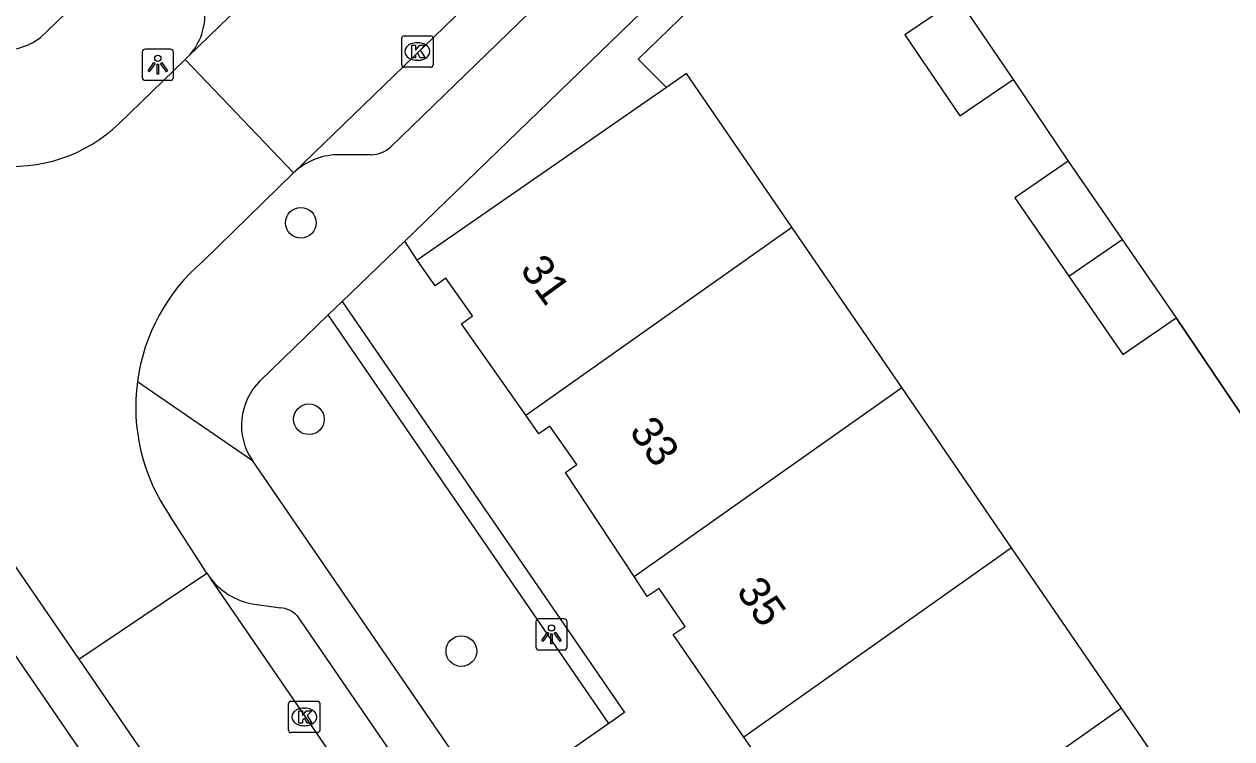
# Model space of a CAD drawing. Extents: x 157466 to 158888, y 383063 to 384677.
# Drawn here: x 158264.63 to 158303.15, y 383888.89 to 383911.68 of the extents above; entities that cross this region are included whole.
import ezdxf

# ---------------------------------------------------------------- set-up
doc = ezdxf.new("R2010")
doc.units = 0
for name, color, linetype in [('IMGEO_Boom', 7, 'Continuous'), ('IMGEO_Groenvoorziening', 7, 'Continuous'), ('IMGEO_Hek', 7, 'Continuous'), ('IMGEO_Kolk', 7, 'Continuous'), ('IMGEO_Lichtpunt', 7, 'Continuous'), ('IMGEO_Muur', 7, 'Continuous'), ('IMGEO_Pand', 7, 'Continuous'), ('IMGEO_Pand_nummerreeks', 7, 'Continuous'), ('IMGEO_Rijbaan_lokaal_open', 7, 'Continuous'), ('IMGEO_Voetpad_open', 7, 'Continuous')]:
    doc.layers.add(name, color=color, linetype=linetype)

msp = doc.modelspace()

# ---------------------------------------------------------------- linework, layer by layer
at = {"layer": 'IMGEO_Boom'}
for centre in [(158273.459, 383905.347), (158273.717, 383899.079), (158278.579, 383891.684)]:
    msp.add_circle(centre, 0.489, dxfattribs=at)
at = {"layer": 'IMGEO_Groenvoorziening'}
msp.add_lwpolyline([(158283.288, 383889.379), (158274.335, 383902.411)], dxfattribs=at)
at = {"layer": 'IMGEO_Hek'}
for points in [[(158285.12, 383909.66), (158284.22, 383910.566)], [(158296.182, 383909.923), (158297.931, 383907.308)], [(158304.929, 383897.056), (158301.374, 383902.312)]]:
    msp.add_lwpolyline(points, dxfattribs=at)
at = {"layer": 'IMGEO_Kolk'}
for p, q in [((158276.676, 383910.384), (158276.676, 383911.236)), ((158276.751, 383911.31), (158277.603, 383911.31)), ((158277.164, 383911.09), (158277.189, 383911.09)), ((158277.677, 383911.236), (158277.677, 383910.384)), ((158277.603, 383910.31), (158276.751, 383910.31)), ((158277.187, 383910.53), (158277.162, 383910.53)), ((158273.069, 383889.158), (158273.069, 383890.01)), ((158273.144, 383890.084), (158273.996, 383890.084)), ((158274.07, 383890.01), (158274.07, 383889.158)), ((158273.557, 383889.864), (158273.582, 383889.864)), ((158273.58, 383889.304), (158273.555, 383889.304)), ((158273.996, 383889.084), (158273.144, 383889.084))]:
    msp.add_line(p, q, dxfattribs=at)
for points in [[(158276.676, 383910.384), (158276.676, 383911.236)], [(158276.751, 383911.31), (158277.603, 383911.31)], [(158277.677, 383911.236), (158277.677, 383910.384)], [(158276.997, 383911.01), (158277.12, 383911.01), (158277.12, 383910.859), (158277.25, 383911.01), (158277.414, 383911.01), (158277.268, 383910.859), (158277.421, 383910.61), (158277.269, 383910.61), (158277.184, 383910.774), (158277.12, 383910.707), (158277.12, 383910.61), (158276.997, 383910.61), (158276.997, 383911.01)], [(158277.603, 383910.31), (158276.751, 383910.31)], [(158273.069, 383889.158), (158273.069, 383890.01)], [(158273.144, 383890.084), (158273.996, 383890.084)], [(158274.07, 383890.01), (158274.07, 383889.158)], [(158273.39, 383889.784), (158273.513, 383889.784), (158273.513, 383889.633), (158273.643, 383889.784), (158273.807, 383889.784), (158273.661, 383889.633), (158273.814, 383889.384), (158273.662, 383889.384), (158273.577, 383889.548), (158273.513, 383889.481), (158273.513, 383889.384), (158273.39, 383889.384), (158273.39, 383889.784)], [(158273.996, 383889.084), (158273.144, 383889.084)]]:
    msp.add_lwpolyline(points, dxfattribs=at)
for centre, start, end in [((158276.753, 383911.234), 91.552, 178.448), ((158276.753, 383911.234), 91.552, 178.448), ((158277.601, 383911.234), 1.552, 88.448), ((158277.601, 383911.234), 1.552, 88.448), ((158276.753, 383910.386), 181.552, 268.448), ((158276.753, 383910.386), 181.552, 268.448), ((158277.601, 383910.386), 271.552, 358.448), ((158277.601, 383910.386), 271.552, 358.448), ((158273.146, 383890.008), 91.552, 178.448), ((158273.146, 383890.008), 91.552, 178.448), ((158273.994, 383890.008), 1.552, 88.448), ((158273.994, 383890.008), 1.552, 88.448), ((158273.146, 383889.16), 181.552, 268.448), ((158273.146, 383889.16), 181.552, 268.448), ((158273.994, 383889.16), 271.552, 358.448), ((158273.994, 383889.16), 271.552, 358.448)]:
    msp.add_arc(centre, 0.0765, start, end, dxfattribs=at)
for centre, major_axis, ratio, start_param, end_param in [((158277.163, 383910.81), (-0.387, 0.002), 0.722429, 4.712389, 7.853982), ((158277.188, 383910.81), (-0.39, 0.002), 0.717154, 1.570796, 4.712389), ((158273.556, 383889.584), (-0.387, 0.002), 0.722429, 4.712389, 7.853982), ((158273.581, 383889.584), (-0.39, 0.002), 0.717154, 1.570796, 4.712389)]:
    msp.add_ellipse(centre, major_axis=major_axis, ratio=ratio, start_param=start_param, end_param=end_param, dxfattribs=at)
at = {"layer": 'IMGEO_Lichtpunt'}
for p, q in [((158268.4, 383910.793), (158268.4, 383909.986)), ((158268.4, 383910.793), (158268.4, 383909.986)), ((158269.302, 383910.888), (158268.494, 383910.888)), ((158269.302, 383910.888), (158268.494, 383910.888)), ((158269.396, 383909.986), (158269.396, 383910.793)), ((158269.396, 383909.986), (158269.396, 383910.793)), ((158268.494, 383909.892), (158269.302, 383909.892)), ((158268.494, 383909.892), (158269.302, 383909.892)), ((158280.956, 383892.621), (158280.956, 383891.814)), ((158280.956, 383892.621), (158280.956, 383891.814)), ((158281.858, 383892.716), (158281.05, 383892.716)), ((158281.858, 383892.716), (158281.05, 383892.716)), ((158281.952, 383891.814), (158281.952, 383892.621)), ((158281.952, 383891.814), (158281.952, 383892.621)), ((158281.05, 383891.72), (158281.858, 383891.72)), ((158281.05, 383891.72), (158281.858, 383891.72))]:
    msp.add_line(p, q, dxfattribs=at)
for points in [[(158268.774, 383910.457), (158268.813, 383910.429), (158268.625, 383910.167), (158268.587, 383910.194), (158268.774, 383910.457)], [(158268.876, 383910.409), (158268.923, 383910.409), (158268.923, 383910.087), (158268.876, 383910.087), (158268.876, 383910.409)], [(158268.986, 383910.429), (158269.024, 383910.456), (158269.211, 383910.194), (158269.172, 383910.166), (158268.986, 383910.429)], [(158281.33, 383892.285), (158281.369, 383892.257), (158281.181, 383891.995), (158281.143, 383892.022), (158281.33, 383892.285)], [(158281.432, 383892.237), (158281.479, 383892.237), (158281.479, 383891.915), (158281.432, 383891.915), (158281.432, 383892.237)], [(158281.542, 383892.257), (158281.58, 383892.284), (158281.767, 383892.022), (158281.728, 383891.994), (158281.542, 383892.257)]]:
    msp.add_lwpolyline(points, dxfattribs=at)
for centre in [(158268.899, 383910.591), (158281.455, 383892.419)]:
    msp.add_circle(centre, 0.0994, dxfattribs=at)
for centre, start, end in [((158268.494, 383910.793), 90, 180), ((158268.494, 383910.793), 90, 180), ((158269.302, 383910.793), 0, 90), ((158269.302, 383910.793), 0, 90), ((158268.494, 383909.986), 180, 270), ((158268.494, 383909.986), 180, 270), ((158269.302, 383909.986), 270, 0), ((158269.302, 383909.986), 270, 360), ((158281.05, 383892.621), 90, 180), ((158281.05, 383892.621), 90, 180), ((158281.858, 383892.621), 0, 90), ((158281.858, 383892.621), 0, 90), ((158281.05, 383891.814), 180, 270), ((158281.05, 383891.814), 180, 270), ((158281.858, 383891.814), 270, 0), ((158281.858, 383891.814), 270, 360)]:
    msp.add_arc(centre, 0.0946, start, end, dxfattribs=at)
at = {"layer": 'IMGEO_Muur'}
msp.add_lwpolyline([(158284.22, 383910.566), (158291.136, 383917.275), (158291.279, 383917.066)], dxfattribs=at)
at = {"layer": 'IMGEO_Pand'}
for points in [[(158294.427, 383912.498), (158292.725, 383911.338), (158294.48, 383908.763), (158296.182, 383909.923)], [(158294.427, 383912.498), (158296.182, 383909.923)], [(158289.121, 383905.205), (158285.764, 383910.106), (158285.12, 383909.66)], [(158285.12, 383909.66), (158277.17, 383904.151)], [(158297.931, 383907.308), (158296.234, 383906.139), (158297.956, 383903.641)], [(158297.931, 383907.308), (158299.652, 383904.81)], [(158280.631, 383899.212), (158289.121, 383905.205)], [(158292.626, 383900.09), (158289.121, 383905.205)], [(158297.956, 383903.641), (158299.652, 383904.81)], [(158299.652, 383904.81), (158301.374, 383902.312)], [(158280.631, 383899.212), (158278.58, 383902.129), (158278.932, 383902.376), (158278.086, 383903.579), (158277.743, 383903.337), (158277.17, 383904.151)], [(158297.956, 383903.641), (158299.678, 383901.143), (158301.374, 383902.312)], [(158284.089, 383894.064), (158292.626, 383900.09)], [(158296.13, 383894.975), (158292.626, 383900.09)], [(158284.089, 383894.064), (158281.899, 383897.385), (158282.262, 383897.64), (158281.405, 383898.859), (158281.053, 383898.612), (158280.631, 383899.212)], [(158296.13, 383894.975), (158287.586, 383888.944)], [(158299.634, 383889.86), (158296.13, 383894.975)], [(158287.586, 383888.944), (158285.335, 383892.209), (158285.713, 383892.467), (158284.886, 383893.682), (158284.511, 383893.426), (158284.089, 383894.064)], [(158299.634, 383889.86), (158291.11, 383883.842)], [(158303.139, 383884.744), (158299.634, 383889.86)], [(158291.11, 383883.842), (158288.858, 383887.115), (158289.218, 383887.353), (158288.385, 383888.576), (158288.017, 383888.334), (158287.586, 383888.944)]]:
    msp.add_lwpolyline(points, dxfattribs=at)
at = {"layer": 'IMGEO_Rijbaan_lokaal_open'}
for points in [[(158304.727, 383944.387), (158269.861, 383910.649)], [(158273.225, 383906.942), (158285.084, 383918.414)], [(158267.653, 383908.509), (158269.765, 383910.555)], [(158269.861, 383910.649), (158269.765, 383910.555)], [(158269.765, 383910.555), (158273.225, 383906.942)], [(158296.182, 383909.923), (158297.931, 383907.308)], [(158273.225, 383906.942), (158270.34, 383904.125)], [(158256.656, 383905.574), (158266.381, 383891.427)], [(158301.374, 383902.312), (158304.929, 383897.056)], [(158270.461, 383894.175), (158269.265, 383896.024)], [(158266.381, 383891.427), (158270.461, 383894.175)], [(158270.461, 383894.175), (158270.586, 383893.988)], [(158295.004, 383858.427), (158293.208, 383861.205), (158290.787, 383864.545), (158270.586, 383893.988)], [(158266.381, 383891.427), (158290.926, 383855.558), (158294.957, 383849.841), (158317.136, 383817.278)]]:
    msp.add_lwpolyline(points, dxfattribs=at)
for centre, radius, start, end in [((158264.268, 383912.037), 4.89, 262.9284, 313.8121), ((158274.291, 383899.48), 6.098, 130.3875, 172.4543), ((158274.3, 383899.48), 6.107, 172.4605, 214.4627)]:
    msp.add_arc(centre, radius, start, end, dxfattribs=at)
at = {"layer": 'IMGEO_Voetpad_open'}
for points in [[(158276.775, 383904.762), (158317.838, 383944.503)], [(158285.12, 383909.66), (158284.22, 383910.566), (158291.136, 383917.275), (158291.279, 383917.066)], [(158284.168, 383915.371), (158276.332, 383907.766)], [(158267.005, 383913.049), (158265.16, 383911.261)], [(158275.707, 383907.514), (158274.602, 383907.515)], [(158276.775, 383904.762), (158274.773, 383902.834)], [(158277.17, 383904.151), (158276.775, 383904.762)], [(158274.335, 383902.411), (158274.773, 383902.834)], [(158274.773, 383902.834), (158283.78, 383889.723), (158283.288, 383889.379)], [(158315.648, 383818.052), (158314.799, 383818.227), (158314.179, 383818.673), (158308.868, 383826.633), (158286.012, 383859.903), (158283.979, 383862.899), (158256.861, 383902.472)], [(158272.165, 383900.311), (158274.335, 383902.411)], [(158268.246, 383900.281), (158271.915, 383897.762)], [(158279.489, 383886.727), (158271.915, 383897.762)], [(158271.907, 383893.19), (158272.813, 383893.069)], [(158273.343, 383892.808), (158294.736, 383861.594)], [(158283.288, 383889.379), (158279.489, 383886.727)]]:
    msp.add_lwpolyline(points, dxfattribs=at)
for centre, radius, start, end in [((158268.497, 383911.975), 1.902, 315.8117, 0.8774), ((158264.005, 383912.734), 1.871, 212.1065, 308.1018), ((158275.627, 383908.614), 1.103, 274.1683, 309.7503), ((158274.66, 383905.436), 2.08, 91.5849, 133.6016), ((158273.558, 383898.888), 1.992, 134.389, 214.4079), ((158272.357, 383895.428), 2.283, 219.1085, 258.6201), ((158272.728, 383892.227), 0.846, 43.3567, 84.2072)]:
    msp.add_arc(centre, radius, start, end, dxfattribs=at)

# ---------------------------------------------------------------- texts
at = {"layer": 'IMGEO_Pand_nummerreeks'}
for s, rotation, p in [('31', 306.0185, (158280.425, 383903.853)), ('33', 305.8288, (158283.91, 383898.693)), ('35', 304.9419, (158287.325, 383893.596))]:
    msp.add_text(s, height=1, rotation=rotation, dxfattribs=at).set_placement(p)

doc.saveas('drawing.dxf')
